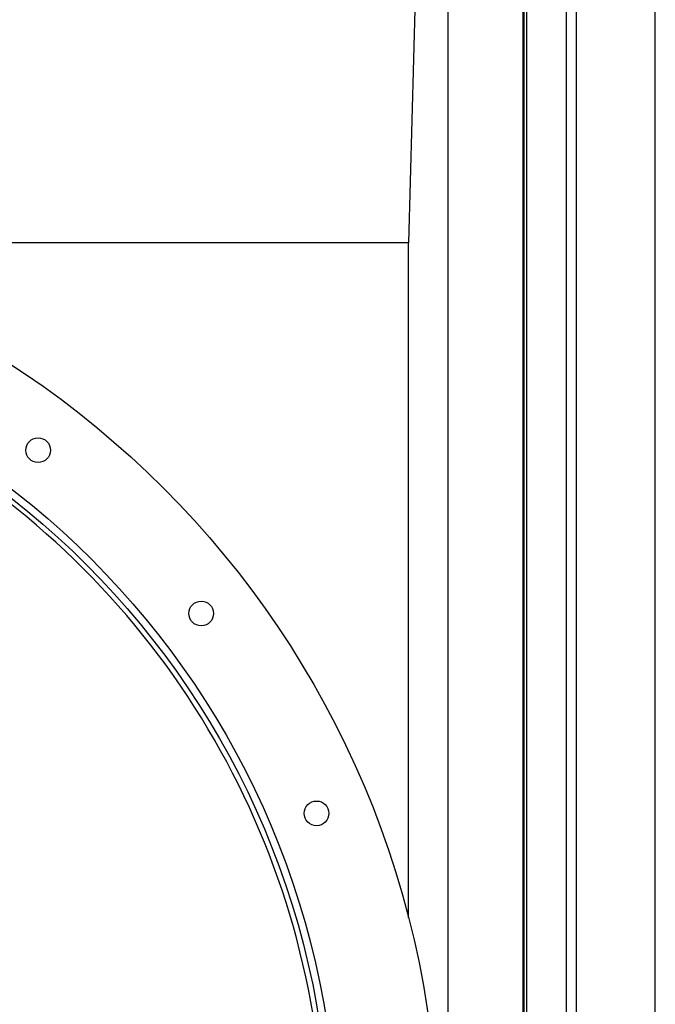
# Model space of a CAD drawing. Header units: inches. Extents: x 24 to 1128, y -69 to 748.
# Tile 602 of 656: x 540 to 556, y 618 to 643. Entities that reach past the tile are written whole.
import ezdxf

# ---------------------------------------------------------------- set-up
doc = ezdxf.new("R2010")
doc.units = ezdxf.units.IN
doc.header["$LTSCALE"] = 32
doc.header["$MEASUREMENT"] = 0
doc.layers.add('Visible (ANSI)', color=7, linetype='Continuous', lineweight=30)

msp = doc.modelspace()

# ---------------------------------------------------------------- linework, layer by layer
at = {"layer": 'Visible (ANSI)'}
for p, q in [((553.05563, 552.01853), (553.05563, 676.56853)), ((551.15563, 674.66853), (550.15563, 637.29353)), ((551.15563, 674.66853), (551.15563, 553.91853)), ((553.07563, 674.66853), (553.07563, 553.91853)), ((553.15563, 553.91853), (553.15563, 674.66853)), ((554.15563, 553.91853), (554.15563, 674.66853)), ((554.40563, 553.91853), (554.40563, 674.66853)), ((556.40563, 553.91853), (556.40563, 674.66853)), ((550.15563, 637.29353), (538.84313, 637.29353)), ((550.15563, 620.21489), (550.15563, 637.29353))]:
    msp.add_line(p, q, dxfattribs=at)
for centre, radius in [((527.15563, 614.29353), 23.75), ((527.15563, 614.29353), 21.1875), ((527.15563, 614.29353), 21), ((540.77667, 632.04481), 0.3125), ((544.90691, 627.91457), 0.3125), ((547.82744, 622.85607), 0.3125)]:
    msp.add_circle(centre, radius, dxfattribs=at)
msp.add_arc((527.15563, 614.29353), 20.875, 3.25, 60.197885, dxfattribs=at)

doc.saveas('drawing.dxf')
